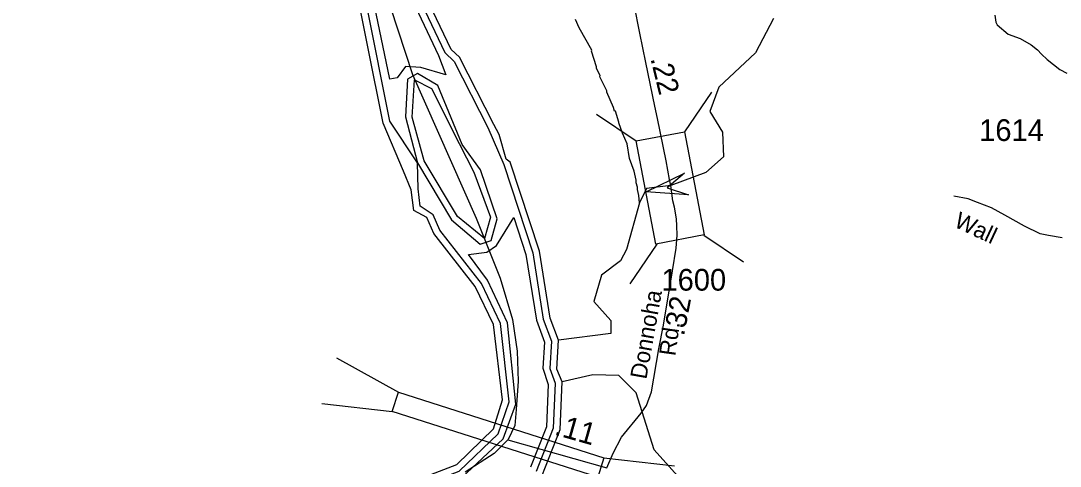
# Model space of a CAD drawing. Extents: x 1547597 to 1699558, y 810033 to 920809.
# Drawn here: x 1574676 to 1580651, y 900467 to 903029 of the extents above; entities that cross this region are included whole.
import ezdxf

# ---------------------------------------------------------------- set-up
doc = ezdxf.new("R2010")
doc.units = 0
for name, color, linetype in [('Exist Boundary Political CountyLine', 7, 'Continuous'), ('Exist Hydrographic Bay Label', 7, 'Continuous'), ('Exist Hydrographic Buffer Line', 7, 'Continuous'), ('Exist Hydrographic Creek Single Shore', 7, 'Continuous'), ('Exist Hydrographic Misc Water Feature', 7, 'Continuous'), ('Exist Road Primary NC Attributed', 7, 'Continuous'), ('Exist Road Primary NC Service Mileage Hundredths English Label', 7, 'Continuous'), ('Exist Road Primary NC Structure Standard Bridge CELL', 7, 'Continuous'), ('Exist Road Secondary Mileage Hundredths English Label', 7, 'Continuous'), ('Exist Road Secondary Structure Standard Bridge Attributed CELL', 7, 'Continuous'), ('Exist Road Secondary Structure Standard Bridge CELL', 7, 'Continuous'), ('Exist Road Secondary Type 51 Attributed', 7, 'Continuous'), ('Exist Road Secondary Type 51 Label', 7, 'Continuous'), ('Exist Road Secondary Type 51 Number Label', 7, 'Continuous')]:
    doc.layers.add(name, color=color, linetype=linetype)

msp = doc.modelspace()

# ---------------------------------------------------------------- linework, layer by layer
at = {"layer": 'Exist Boundary Political CountyLine'}
msp.add_lwpolyline([(1574770, 906870.3), (1575406.4, 906319.8), (1575846, 905893.4), (1576029.4, 905656), (1576131.8, 905445.5), (1576261.3, 905073.1), (1576385.3, 904668.3), (1576514.8, 904112.4), (1576676.6, 903486.3), (1576927.4, 902719.9), (1577294.1, 901894.2), (1577431.7, 901548.8), (1577501.8, 901311.3), (1577528.7, 901127.8), (1577534.1, 900955.1), (1577523.4, 900793.2), (1577515.3, 900701.4), (1577477.5, 900620.5), (1577396.6, 900539.5), (1577229.4, 900431.6)], dxfattribs=at)
at = {"layer": 'Exist Hydrographic Bay Label'}
for points in [[(1577396, 902432.7), (1577198.5, 902819.5), (1577149.5, 902863.3), (1576938.5, 903307.4), (1576811.5, 903743.4), (1576725.4, 904152.1), (1576541, 904764.2)], [(1576875.7, 902163.6), (1576759.5, 902441.1), (1576498.2, 903740.3), (1576455.5, 903969.2), (1576361.5, 904307.3), (1576298.4, 904574.4), (1576261, 904673.8)], [(1577766.5, 901192.8), (1577718.5, 901318.5), (1577657.5, 901703.9), (1577489.5, 902216.1), (1577465.5, 902233.1), (1577425.5, 902375.1), (1577396, 902432.7)], [(1576935.4, 901938.5), (1576920.4, 902056.9), (1576875.7, 902163.6)], [(1573193.4, 897992.9), (1573235.5, 898047.8), (1573374.5, 898396.3), (1574123.4, 899477.6), (1574562.4, 899846.3), (1574940.5, 900035.5), (1575508.5, 900135.6), (1576100.4, 900143.3), (1576535.5, 900226.4), (1577181.5, 900475.9), (1577392.5, 900681.7), (1577444.5, 900848.1), (1577393.5, 901282.5), (1577287.5, 901501.3), (1577050.4, 901804.8), (1577009.4, 901897.6), (1576935.4, 901938.5)], [(1577788.4, 900952.7), (1577756.4, 901025.6), (1577766.5, 901192.8)], [(1574072.5, 895362), (1574047.5, 895368.9), (1573798.4, 896014.2), (1573663.4, 896476.5), (1573493.4, 896870.6), (1573440.4, 897196.8), (1573463.5, 897646), (1573525.4, 897910.7), (1573758.4, 898473.8), (1573946.5, 898772.1), (1574345.4, 899282.7), (1574733.5, 899537.4), (1575194.4, 899711.9), (1576832.5, 900013.5), (1577419.4, 900221.6), (1577671.4, 900410.1), (1577776.4, 900677.2), (1577788.4, 900952.7)]]:
    msp.add_lwpolyline(points, dxfattribs=at)
at = {"layer": 'Exist Hydrographic Buffer Line'}
for points in [[(1576956.1, 902212.6), (1576798.1, 902452.4), (1576538.4, 903752.8), (1576478.1, 903996.9), (1576399.7, 904319.3), (1576337.4, 904583.7), (1576298.4, 904687.9), (1576158.9, 905058.4), (1575858.4, 905665.5), (1575609, 906017.3), (1574978.6, 906601), (1574516.1, 906949), (1573779.5, 907723.2), (1572801.7, 908626.2)], [(1574844.7, 906893.3), (1575480.1, 906373.3), (1575692.3, 906147.7), (1575783.3, 906084.4), (1575814.5, 906047.1), (1576067.6, 905744.7), (1576236.5, 905512.4), (1576362.9, 905276.7), (1576464.7, 904878.8), (1576502.6, 904752.6), (1576686.7, 904142.2), (1576772.3, 903735.2), (1576900, 903296.3), (1577113.4, 902846.2), (1577166.3, 902794.7), (1577360.4, 902414.5), (1577451.8, 902202.4), (1577618.5, 901694.5), (1577679, 901312.3), (1577726.1, 901186.6), (1577716.6, 901028), (1577748, 900945.1), (1577736.8, 900685.6), (1577638.3, 900435.4)], [(1577119, 902719), (1576975.3, 902761.3), (1576888, 902767.1), (1576840.1, 902700.3), (1576797.4, 902693.4), (1576571.1, 903783)], [(1576861.7, 903285.1), (1577077.2, 902828.9), (1577119, 902719)], [(1577213.8, 902317.2), (1577073.1, 902657), (1576956.8, 902725.7), (1576898.5, 902692.5), (1576886.5, 902476), (1576956.1, 902212.6)], [(1576994.7, 902223), (1576926.5, 902473.8), (1576938.5, 902690.2), (1577037.4, 902639), (1577196.5, 902324)], [(1576956.1, 902212.6), (1577151.1, 901883.3), (1577316.1, 901745), (1577379.9, 901765.1), (1577414.9, 901889.2), (1577317.9, 902172), (1577213.8, 902317.2)], [(1577196.5, 902324), (1577280.4, 902158), (1577376.5, 901900.1), (1577341.4, 901776)], [(1574953.2, 899997.2), (1575512.2, 900095.6), (1576101, 900103.3), (1576542.9, 900187.2), (1577195.9, 900438.5), (1577420.4, 900653.1), (1577482.6, 900836.2), (1577433.2, 901287.2), (1577323.5, 901518.8), (1577085, 901825.5), (1577046, 901913.8), (1576972.5, 901963.7), (1576960.1, 902061.9), (1576956.1, 902212.6)], [(1577341.4, 901776), (1577185.5, 901903.9), (1576994.7, 902223)], [(1577210.3, 900401.2), (1577448.4, 900624.5), (1577520.8, 900824.3), (1577473, 901291.9), (1577359.5, 901536.2), (1577249.8, 901683.8), (1577355.3, 901697.3), (1577410.7, 901736), (1577510, 901896.9)], [(1577510, 901896.9), (1577579.5, 901685.1), (1577639.5, 901306), (1577685.6, 901180.4), (1577676.6, 901030.4), (1577707.7, 900937.6), (1577697.1, 900694), (1577605.3, 900460.6)]]:
    msp.add_lwpolyline(points, dxfattribs=at)
at = {"layer": 'Exist Hydrographic Creek Single Shore'}
msp.add_lwpolyline([(1579002.4, 903042.3), (1578899.5, 902844.1), (1578688.5, 902648.2), (1578636.4, 902508), (1578709.4, 902388.4), (1578715.5, 902247.1), (1578614.5, 902157.2), (1578412.1, 902081.7), (1578273.2, 902064.2), (1578232, 901981.2), (1578157.4, 901713.5), (1578123.5, 901648.5), (1578014.5, 901565.3), (1577970.5, 901415.2), (1578068.4, 901304.9), (1578067.5, 901229.4), (1577766.5, 901192.8)], dxfattribs=at)
at = {"layer": 'Exist Hydrographic Misc Water Feature'}
for points in [[(1578232, 901981.2), (1578229.2, 902024.3), (1578221.6, 902058.5), (1578221.8, 902072.4), (1578214, 902096.6), (1578214.2, 902112.6), (1578202.8, 902164.7), (1578175.8, 902237.1), (1578160.8, 902321.2), (1578134.2, 902382.6), (1578113.1, 902441.5), (1578114.3, 902445.8), (1578095.1, 902510.1), (1578089, 902510.2), (1578083.3, 902530.3), (1578044.3, 902618.8), (1578044.4, 902626.8), (1578005.5, 902707.2), (1578005.6, 902715.2), (1577986, 902755.5), (1577986.1, 902763.5), (1577957.2, 902855.1), (1577959.2, 902859.8), (1577884.8, 902988.8), (1577865.4, 903037.1)], [(1580275.9, 903062.1), (1580281.3, 903022), (1580289.2, 903005.9), (1580352.6, 902953), (1580420.7, 902928.2), (1580483.8, 902891.4), (1580521.5, 902862.9), (1580543.2, 902836.6), (1580576.8, 902806.2), (1580650.1, 902749.2), (1580689.9, 902728.7)], [(1578603.5, 900240.2), (1578316.4, 900561.2), (1578212.5, 900888.3), (1578113.4, 900988.8), (1577964.5, 900991.9), (1577788.4, 900952.7)]]:
    msp.add_lwpolyline(points, dxfattribs=at)
at = {"layer": 'Exist Road Primary NC Attributed'}
msp.add_line((1577475.7, 900618.7), (1578045.1, 900457.3), dxfattribs=at)
at = {"layer": 'Exist Road Primary NC Structure Standard Bridge CELL'}
for p, q in [((1576490, 901089.7), (1576846.8, 900891.8)), ((1576406.1, 900826.9), (1576811.6, 900781.5)), ((1578027.4, 900514.4), (1578433, 900469))]:
    msp.add_line(p, q, dxfattribs=at)
msp.add_lwpolyline([(1576846.8, 900891.8), (1578027.6, 900514.9), (1577992.4, 900404.6), (1576811.6, 900781.5)], close=True, dxfattribs=at)
at = {"layer": 'Exist Road Secondary Structure Standard Bridge Attributed CELL'}
msp.add_lwpolyline([(1578514.4, 902027.7), (1578271.2, 902045.5), (1578490.7, 902151.7), (1578391, 902068.4)], close=True, dxfattribs=at)
at = {"layer": 'Exist Road Secondary Structure Standard Bridge CELL'}
for p, q in [((1578645.8, 902619.1), (1578490.8, 902390.8)), ((1577985.1, 902492.9), (1578213.4, 902337.8)), ((1578602.9, 901796.8), (1578831.2, 901641.8)), ((1578331.8, 901745.1), (1578176.7, 901516.8))]:
    msp.add_line(p, q, dxfattribs=at)
msp.add_lwpolyline([(1578490.8, 902390.8), (1578604.2, 901797.1), (1578326.8, 901744.1), (1578213.4, 902337.8)], close=True, dxfattribs=at)
at = {"layer": 'Exist Road Secondary Type 51 Attributed'}
for points in [[(1578412.1, 902081.7), (1578405.5, 902116.1), (1578385.1, 902224.1), (1578336.8, 902467.1), (1578321.7, 902538.7), (1578269.7, 902789.4), (1578234.5, 902958.8), (1578202.2, 903122.8), (1578189.3, 903191.8)], [(1578045.1, 900457.3), (1578080.3, 900542.4), (1578129, 900633.6), (1578243.1, 900771.5), (1578272.6, 900815.7), (1578301.6, 900893.8), (1578344.2, 901141.9), (1578370.4, 901279.1), (1578421.9, 901590), (1578443.6, 901720.5), (1578448.5, 901795), (1578447.7, 901849.8), (1578445.2, 901889.1), (1578433.4, 901957.4), (1578425.2, 901992.6), (1578412.1, 902081.7)], [(1580662.7, 901780.1), (1580584.8, 901793.9), (1580536.8, 901804.5), (1580445.4, 901848), (1580333.3, 901911.9), (1580255.7, 901952.8), (1580175.3, 901984.1), (1580121.7, 902005), (1580039, 902020.2)]]:
    msp.add_lwpolyline(points, dxfattribs=at)

# ---------------------------------------------------------------- texts
at = {"layer": 'Exist Road Primary NC Service Mileage Hundredths English Label'}
msp.add_text('.11', height=125, rotation=344.17802, dxfattribs=at).set_placement((1577737.8, 900649.5))
at = {"layer": 'Exist Road Secondary Mileage Hundredths English Label'}
for s, rotation, p in [('.22', 283.74932, (1578294.8, 902812.1)), ('.32', 79.1388, (1578488.1, 901212.1))]:
    msp.add_text(s, height=120, rotation=rotation, dxfattribs=at).set_placement(p)
at = {"layer": 'Exist Road Secondary Type 51 Label'}
for s, rotation, p in [('Wall', 334.93318, (1580035, 901847.2)), ('Donnoha', 79.94751, (1578271.9, 900963.2)), ('Rd.', 82.14373, (1578438.7, 901097.6))]:
    msp.add_text(s, height=95, rotation=rotation, dxfattribs=at).set_placement(p)
at = {"layer": 'Exist Road Secondary Type 51 Number Label'}
for s, p in [('1614', (1580185.5, 902337.7)), ('1600', (1578358.9, 901476.8))]:
    msp.add_text(s, height=125, dxfattribs=at).set_placement(p)

doc.saveas('drawing.dxf')
